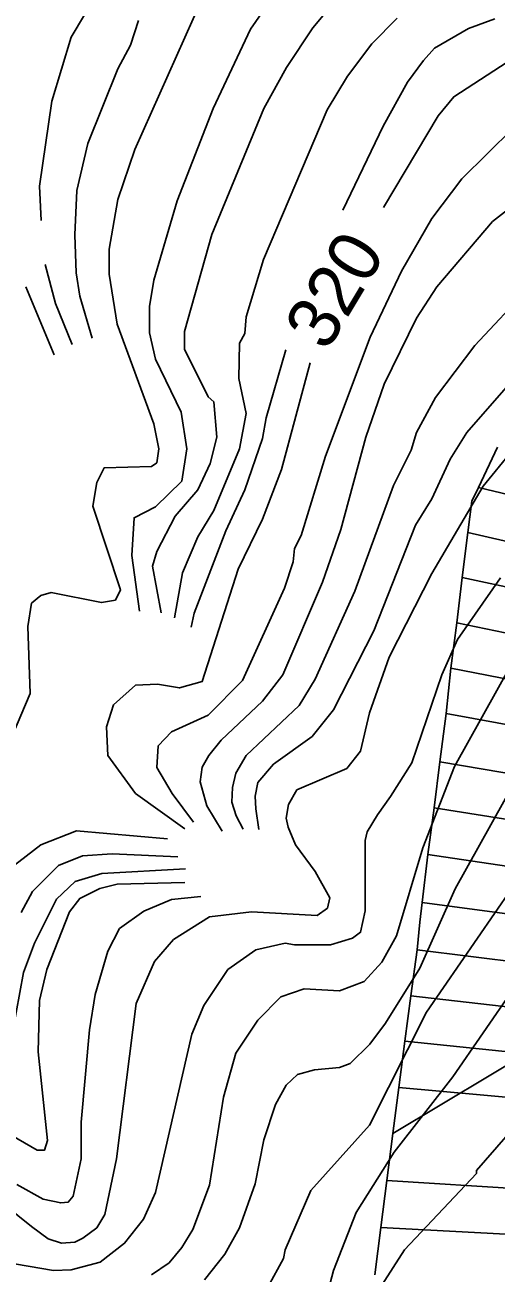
# Model space of a CAD drawing. Extents: x -555860 to -552701, y -1187050 to -1182291.
# Drawn here: x -554328.7 to -554238, y -1182986.4 to -1182746.3 of the extents above; entities that cross this region are included whole.
import ezdxf

# ---------------------------------------------------------------- set-up
doc = ezdxf.new("R2010")
doc.units = 0
for name, color, linetype in [('Level 40', 7, 'Continuous'), ('Level 41', 7, 'Continuous'), ('navrh_BV', 7, 'Continuous'), ('Poz předměty', 7, 'Continuous')]:
    doc.layers.add(name, color=color, linetype=linetype)

msp = doc.modelspace()

# ---------------------------------------------------------------- linework, layer by layer
at = {"layer": 'Level 40'}
for points in [[(-554331.04, -1182882.91), (-554327.68, -1182874.89), (-554328.12, -1182861.98), (-554327.4, -1182857.5), (-554325.58, -1182856.04), (-554323.64, -1182855.44), (-554313.94, -1182857.37), (-554311.27, -1182856.89), (-554310.3, -1182854.95), (-554315.57, -1182838.8), (-554314.86, -1182834.29), (-554313.45, -1182831.47), (-554304.28, -1182831.18), (-554303.29, -1182830.48), (-554302.87, -1182827.8), (-554303.85, -1182823), (-554310.91, -1182803.81), (-554312.46, -1182794.21), (-554312.46, -1182789.41), (-554310.77, -1182779.82), (-554307.52, -1182770.22), (-554294.68, -1182741.43)], [(-554259.67, -1182781.36), (-554249.1, -1182763.73), (-554246.14, -1182760.06), (-554235.84, -1182753.43), (-554229.2, -1182752.3), (-554226.1, -1182753.29), (-554222.15, -1182756.67), (-554221.04, -1182763.44), (-554220.03, -1182765.14), (-554218.27, -1182765.49), (-554202.68, -1182753.99), (-554201.05, -1182752.2), (-554200.13, -1182749.9), (-554200.28, -1182745.1)], [(-554297.87, -1182900.92), (-554307.38, -1182894.12), (-554312.74, -1182886.78), (-554312.94, -1182881.31), (-554311.63, -1182877.07), (-554307.38, -1182873.24), (-554303.15, -1182873.09), (-554298.92, -1182873.8), (-554294.54, -1182872.53), (-554287.63, -1182850.94), (-554282.97, -1182841.34), (-554279.3, -1182831.75), (-554273.76, -1182811.26)], [(-554224.12, -1182814.95), (-554240.49, -1182834.99), (-554250.37, -1182851.79), (-554258.56, -1182867.87), (-554262.37, -1182878.6), (-554264.06, -1182885.94), (-554266.74, -1182889.32), (-554276.32, -1182893.42), (-554277.92, -1182896.19), (-554278.36, -1182898.82), (-554278.03, -1182900.61), (-554276.62, -1182904), (-554272.81, -1182909.08), (-554269.99, -1182914.16), (-554270.41, -1182916.14), (-554272.39, -1182917.55), (-554285.09, -1182916.84), (-554293.13, -1182917.83), (-554300.05, -1182922.2), (-554303.71, -1182926.44), (-554307.24, -1182934.48), (-554311.05, -1182964.4), (-554313.31, -1182975.12), (-554314.84, -1182977.69), (-554317.54, -1182979.64), (-554319.07, -1182980.43), (-554321.64, -1182980.63), (-554324.17, -1182979.8), (-554327.42, -1182977.38), (-554332.64, -1182973.15)], [(-554207.3, -1182881.6), (-554210.72, -1182887.77), (-554220.88, -1182908.8), (-554228.78, -1182923.19), (-554246.28, -1182948.59), (-554257.57, -1182963.13), (-554264.91, -1182974.7), (-554269.28, -1182985.85), (-554273.09, -1183000.24)], [(-554333.54, -1182910.06), (-554325.64, -1182903.99), (-554318.73, -1182901.31), (-554301.24, -1182902.85)]]:
    msp.add_lwpolyline(points, dxfattribs=at)
at = {"layer": 'Level 41'}
for points in [[(-554173.04, -1182734.94), (-554181.51, -1182747.08), (-554183.48, -1182751.03), (-554185.58, -1182756.58), (-554195.62, -1182769.66), (-554201.4, -1182778.97), (-554206.34, -1182782.78), (-554223.84, -1182791.53), (-554231.6, -1182796.75), (-554242.05, -1182807.9), (-554249.67, -1182817.92), (-554253.33, -1182824.69), (-554254.32, -1182828.08), (-554257.71, -1182834.85), (-554265.19, -1182855.17), (-554272.81, -1182872.11), (-554275.91, -1182877.19), (-554286.07, -1182886.78), (-554288.05, -1182890.17), (-554288.72, -1182892.98), (-554288.84, -1182895.75), (-554287.99, -1182898.38), (-554286.65, -1182900.99)], [(-554325.53, -1182783.85), (-554325.87, -1182777.28), (-554323.47, -1182760.91), (-554319.8, -1182748.63), (-554314.86, -1182740.3)], [(-554280.01, -1182739.46), (-554285.23, -1182747.08), (-554292.42, -1182762.32), (-554299.34, -1182780.1), (-554303.85, -1182795.34), (-554304.7, -1182800.42), (-554304.7, -1182805.5), (-554303.57, -1182810.58), (-554298.63, -1182820.74), (-554297.51, -1182827.8), (-554298.49, -1182834.01), (-554303.57, -1182838.94), (-554307.67, -1182841.06), (-554308.11, -1182848.3), (-554306.65, -1182859.03)], [(-554267.73, -1182740.16), (-554273.26, -1182746.8), (-554278.31, -1182754.42), (-554282.69, -1182762.32), (-554292.71, -1182786.59), (-554297.93, -1182805.22), (-554297.93, -1182808.6), (-554293.41, -1182817.78), (-554292.28, -1182818.77), (-554291.72, -1182825.54), (-554292.99, -1182830.62), (-554295.39, -1182835.7), (-554299.76, -1182840.78), (-554303.29, -1182847.55), (-554304.14, -1182850.37), (-554302.47, -1182859.36)], [(-554315.71, -1182806.49), (-554318.11, -1182798.44), (-554318.81, -1182793.93), (-554319.07, -1182786.65), (-554318.67, -1182778.12), (-554316.56, -1182769.09), (-554310.77, -1182754.7), (-554308.37, -1182750.18), (-554306.82, -1182745.39)], [(-554299.89, -1182860.29), (-554298.35, -1182851.65), (-554295.39, -1182844.73), (-554292.28, -1182839.65), (-554287.34, -1182827.8), (-554286.07, -1182821.02), (-554287.48, -1182814.25), (-554287.34, -1182807.48), (-554286.36, -1182805.64), (-554286.07, -1182802.4), (-554282.73, -1182791.37), (-554270.48, -1182762.57), (-554266.6, -1182756.11), (-554261.89, -1182749.87), (-554257, -1182744.96)], [(-554283.68, -1182901.03), (-554284.2, -1182897.07), (-554284.34, -1182894.59), (-554283.82, -1182892), (-554280.85, -1182888.48), (-554273.37, -1182883.11), (-554269.28, -1182878.03), (-554261.52, -1182862.79), (-554253.48, -1182842.47), (-554250.37, -1182837.39), (-554246.84, -1182829.77), (-554243.6, -1182824.69), (-554232.87, -1182812.42), (-554226.38, -1182806.06), (-554214.53, -1182796.75), (-554199.43, -1182786.45), (-554194.63, -1182781.79), (-554189.41, -1182773.89), (-554178.83, -1182753.71), (-554172.19, -1182745.1)], [(-554238.24, -1182745.1), (-554243.32, -1182746.94), (-554249.81, -1182750.75), (-554251.97, -1182753.08), (-554255.03, -1182757.24), (-554259.69, -1182765.71), (-554267.51, -1182781.91)], [(-554234.71, -1182766.13), (-554244.59, -1182775.87), (-554250.37, -1182783.49), (-554256.16, -1182793.65), (-554262.22, -1182806.35), (-554270.83, -1182829.21), (-554275.49, -1182844.45), (-554276.76, -1182846.99), (-554277.04, -1182849.53), (-554278.74, -1182854.61), (-554286.78, -1182872.39), (-554293.41, -1182879.02), (-554300.47, -1182882.27), (-554303.01, -1182884.95), (-554303.29, -1182889.11), (-554300.36, -1182894.11), (-554296.22, -1182899.59)], [(-554233.72, -1182780.24), (-554238.66, -1182784.05), (-554249.38, -1182796.61), (-554253.33, -1182802.68), (-554259.54, -1182815.38), (-554263.07, -1182825.54), (-554267.87, -1182843.32), (-554271.4, -1182853.48), (-554279.02, -1182871.26), (-554282.97, -1182876.34), (-554290.87, -1182883.82), (-554293.27, -1182886.78), (-554294.56, -1182889.04), (-554294.96, -1182891.86), (-554293.68, -1182896.49), (-554290.73, -1182901.32)], [(-554319.6, -1182807.75), (-554322.76, -1182799.86), (-554324.76, -1182792.35)], [(-554323.02, -1182809.7), (-554328.51, -1182796.66)], [(-554278.44, -1182808.75), (-554282.26, -1182821.87), (-554282.97, -1182825.82), (-554286.36, -1182835.7), (-554290.03, -1182843.6), (-554296.09, -1182859.41), (-554296.66, -1182862.09)], [(-554237.11, -1182852.63), (-554245.43, -1182864.49), (-554248.4, -1182871.26), (-554254.18, -1182888.2), (-554258.28, -1182894.69), (-554260.81, -1182898.21), (-554262.79, -1182901.46), (-554263.21, -1182903.15), (-554263.21, -1182916.7), (-554264.06, -1182920.79), (-554265.61, -1182921.92), (-554269.85, -1182923.19), (-554276.76, -1182923.19), (-554278.59, -1182922.91), (-554284.24, -1182924.18), (-554289.6, -1182927.99), (-554294.26, -1182934.9), (-554296.52, -1182940.41), (-554303.57, -1182970.89), (-554305.83, -1182975.97), (-554309.5, -1182980.63), (-554314.16, -1182984.29), (-554319.8, -1182985.71), (-554323.19, -1182985.85), (-554335.61, -1182983.73)], [(-554229.98, -1182860.23), (-554246, -1182888.9), (-554252.07, -1182904.56), (-554257.15, -1182921.5), (-554259.97, -1182926.58), (-554263.35, -1182930.25), (-554268.15, -1182932.08), (-554274.93, -1182931.66), (-554279.44, -1182933.21), (-554283.82, -1182937.73), (-554288.05, -1182944.08), (-554290.45, -1182952.54), (-554293.13, -1182969.48), (-554296.38, -1182977.95), (-554298.49, -1182981.47), (-554300.92, -1182984.41), (-554304.28, -1182986.69)], [(-554215.47, -1182880.28), (-554220.74, -1182888.76), (-554234.99, -1182912.47), (-554251.36, -1182936.17), (-554262.37, -1182957.91), (-554273.66, -1182970.47), (-554278.59, -1182981.9), (-554278.88, -1182983.59), (-554284.95, -1182994.59), (-554295.53, -1183007.86), (-554305.41, -1183014.63), (-554315.29, -1183019.71), (-554323.75, -1183025.78), (-554327.14, -1183029.31), (-554331.37, -1183036.37), (-554334.9, -1183044.83), (-554343.65, -1183077.01), (-554356.21, -1183116.24), (-554378.65, -1183181.43), (-554382.17, -1183195.26), (-554386.69, -1183223.34)], [(-554294.12, -1182987.68), (-554290.17, -1182982.74), (-554287.34, -1182977.66), (-554284.38, -1182969.2), (-554282.69, -1182960.73), (-554280.43, -1182953.95), (-554278.36, -1182950.2), (-554276.2, -1182948.17), (-554272.96, -1182947.28), (-554268.15, -1182946.84), (-554266.04, -1182946.05), (-554262.31, -1182942.31), (-554259.26, -1182938.29), (-554252.63, -1182927.71), (-554245.86, -1182912.47), (-554227.15, -1182878.83)], [(-554259.97, -1182988.67), (-554255.59, -1182981.9), (-554241.76, -1182967.22), (-554241.76, -1182966.66), (-554236.12, -1182960.16), (-554221.72, -1182940.41), (-554213.54, -1182924.6), (-554205.64, -1182904.56), (-554198.72, -1182893.56), (-554193.22, -1182887.63), (-554187.29, -1182882.97)], [(-554329.4, -1182916.98), (-554327.24, -1182912.98), (-554322.2, -1182907.95), (-554317.61, -1182906.12), (-554311.9, -1182905.69), (-554299.27, -1182906.31)], [(-554297.77, -1182908.6), (-554313.9, -1182909.48), (-554319.02, -1182911.06), (-554322.62, -1182914.44), (-554326.86, -1182922.91), (-554328.97, -1182928.55), (-554332.5, -1182947.75), (-554333.35, -1182949.16), (-554334.62, -1182949.16), (-554336.73, -1182948.01), (-554344.5, -1182936.74), (-554350.56, -1182930.95), (-554361.29, -1182923.19), (-554366.93, -1182921.5), (-554374.55, -1182921.07), (-554402.49, -1182923.33), (-554412.66, -1182924.89), (-554420.28, -1182927.99), (-554424.57, -1182930.05), (-554428.6, -1182932.93), (-554432.27, -1182938.43), (-554439.61, -1182952.54), (-554444.41, -1182963.83), (-554455.16, -1182992.57)], [(-554338.15, -1182955.93), (-554326.29, -1182962.7), (-554324.88, -1182962.7), (-554324.32, -1182960.87), (-554326.15, -1182943.79), (-554325.87, -1182933.92), (-554324.46, -1182927.99), (-554320.08, -1182916.84), (-554318.11, -1182914.3), (-554314.27, -1182912.39), (-554310.9, -1182911.52), (-554297.91, -1182911.23)], [(-554294.82, -1182913.91), (-554300.43, -1182914.52), (-554305.79, -1182916.71), (-554310.49, -1182920.09), (-554312.74, -1182924.46), (-554315.14, -1182932.79), (-554316.27, -1182939.56), (-554317.82, -1182957.34), (-554317.82, -1182964.4), (-554319.38, -1182971.59), (-554320.32, -1182972.71), (-554321.78, -1182972.86), (-554325.16, -1182972.16), (-554330.24, -1182969.34)]]:
    msp.add_lwpolyline(points, dxfattribs=at)
at = {"layer": 'navrh_BV'}
for p, q in [((-554237.74, -1182827.47), (-554241.37, -1182835.21)), ((-554241.37, -1182835.21), (-554242.65, -1182837.9)), ((-554241.37, -1182835.21), (-554169.21, -1182852.62)), ((-554242.65, -1182837.9), (-554243.43, -1182843.91)), ((-554243.43, -1182843.91), (-554244.51, -1182852.54)), ((-554170.96, -1182860.4), (-554243.43, -1182843.91)), ((-554244.51, -1182852.54), (-554245.52, -1182861.27)), ((-554149.24, -1182873.26), (-554244.51, -1182852.54)), ((-554245.52, -1182861.27), (-554246.69, -1182869.98)), ((-554245.52, -1182861.27), (-554150.03, -1182880.96)), ((-554246.69, -1182869.98), (-554247.6, -1182878.74)), ((-554246.69, -1182869.98), (-554150.82, -1182888.63)), ((-554247.6, -1182878.74), (-554248.78, -1182888.01)), ((-554182.72, -1182890.58), (-554247.6, -1182878.74)), ((-554248.78, -1182888.01), (-554249.9, -1182896.84)), ((-554248.78, -1182888.01), (-554151.42, -1182904.61)), ((-554249.9, -1182896.84), (-554251.09, -1182905.84)), ((-554249.9, -1182896.84), (-554181.96, -1182907.69)), ((-554251.09, -1182905.84), (-554252.21, -1182915.05)), ((-554251.09, -1182905.84), (-554180.18, -1182916.31)), ((-554252.21, -1182915.05), (-554252.69, -1182918.88)), ((-554178.37, -1182925.07), (-554252.21, -1182915.05)), ((-554252.69, -1182918.88), (-554253.19, -1182924.17)), ((-554253.19, -1182924.17), (-554254.38, -1182933.03)), ((-554167.47, -1182934.74), (-554253.19, -1182924.17)), ((-554254.38, -1182933.03), (-554255.52, -1182941.75)), ((-554254.38, -1182933.03), (-554171.63, -1182942.54)), ((-554255.52, -1182941.75), (-554256.73, -1182950.69)), ((-554255.52, -1182941.75), (-554156.86, -1182951.8)), ((-554256.73, -1182950.69), (-554257.85, -1182959.52)), ((-554157.54, -1182959.53), (-554256.73, -1182950.69)), ((-554257.85, -1182959.52), (-554258.99, -1182968.54)), ((-554258.99, -1182968.54), (-554260.14, -1182977.6)), ((-554158.91, -1182975), (-554258.99, -1182968.54)), ((-554260.14, -1182977.6), (-554261.3, -1182986.71)), ((-554260.14, -1182977.6), (-554159.72, -1182982.84))]:
    msp.add_line(p, q, dxfattribs=at)
at = {"layer": 'Poz předměty'}
msp.add_lwpolyline([(-554257.85, -1182959.52), (-554220.14, -1182936.97)], dxfattribs=at)

# ---------------------------------------------------------------- texts
at = {"layer": 'Level 40'}
msp.add_text('320', height=10, rotation=59.0728, dxfattribs=at).set_placement((-554270.58, -1182809.31))

doc.saveas('drawing.dxf')
